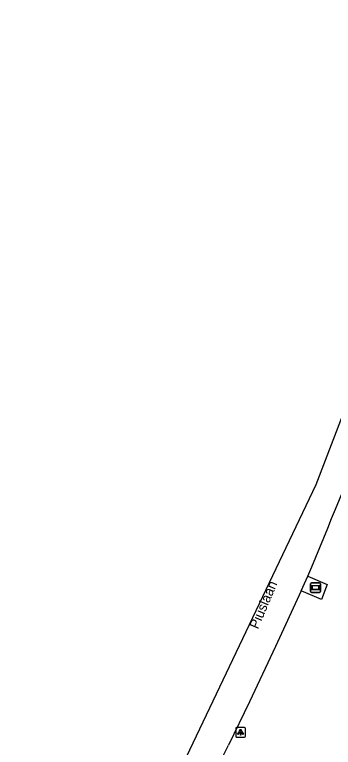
# Model space of a CAD drawing. Extents: x 162812 to 163818, y 381639 to 382470.
# Drawn here: x 162957.3 to 162989.8, y 382249.8 to 382324.5 of the extents above; entities that cross this region are included whole.
import ezdxf

# ---------------------------------------------------------------- set-up
doc = ezdxf.new("R2010")
doc.units = 0
for name, color, linetype in [('IMGEO_Berm_groen', 7, 'Continuous'), ('IMGEO_Lichtpunt', 7, 'Continuous'), ('IMGEO_Openbare_ruimte_label', 7, 'Continuous'), ('IMGEO_Reclamebord', 7, 'Continuous'), ('IMGEO_Rijbaan_regionaal_gesloten', 7, 'Continuous')]:
    doc.layers.add(name, color=color, linetype=linetype)

msp = doc.modelspace()

# ---------------------------------------------------------------- linework, layer by layer
at = {"layer": 'IMGEO_Berm_groen'}
msp.add_lwpolyline([(162987.216, 382267.228), (162989.198, 382266.394), (162988.593, 382264.871), (162986.547, 382265.74)], dxfattribs=at)
at = {"layer": 'IMGEO_Lichtpunt'}
for p, q in [((162979.858, 382251.718), (162979.858, 382250.911)), ((162979.858, 382251.718), (162979.858, 382250.911)), ((162980.76, 382251.813), (162979.952, 382251.813)), ((162980.76, 382251.813), (162979.952, 382251.813)), ((162980.854, 382250.911), (162980.854, 382251.718)), ((162980.854, 382250.911), (162980.854, 382251.718)), ((162979.952, 382250.817), (162980.76, 382250.817)), ((162979.952, 382250.817), (162980.76, 382250.817))]:
    msp.add_line(p, q, dxfattribs=at)
for points in [[(162980.232, 382251.382), (162980.271, 382251.354), (162980.083, 382251.092), (162980.045, 382251.119), (162980.232, 382251.382)], [(162980.444, 382251.354), (162980.482, 382251.381), (162980.669, 382251.119), (162980.63, 382251.091), (162980.444, 382251.354)], [(162980.334, 382251.334), (162980.381, 382251.334), (162980.381, 382251.012), (162980.334, 382251.012), (162980.334, 382251.334)]]:
    msp.add_lwpolyline(points, dxfattribs=at)
msp.add_circle((162980.357, 382251.516), 0.0994, dxfattribs=at)
for centre, start, end in [((162979.952, 382251.718), 90, 180), ((162979.952, 382251.718), 90, 180), ((162980.76, 382251.718), 0, 90), ((162980.76, 382251.718), 0, 90), ((162979.952, 382250.911), 180, 270), ((162979.952, 382250.911), 180, 270), ((162980.76, 382250.911), 270, 0), ((162980.76, 382250.911), 270, 360)]:
    msp.add_arc(centre, 0.0946, start, end, dxfattribs=at)
at = {"layer": 'IMGEO_Reclamebord'}
for p, q in [((162987.5, 382265.672), (162987.5, 382266.472)), ((162987.5, 382266.472), (162987.5, 382265.672)), ((162987.6, 382266.572), (162988.39, 382266.572)), ((162988.39, 382266.572), (162987.6, 382266.572)), ((162988.49, 382266.472), (162988.49, 382265.672)), ((162988.49, 382265.672), (162988.49, 382266.472)), ((162988.39, 382265.572), (162987.6, 382265.572)), ((162987.6, 382265.572), (162988.39, 382265.572))]:
    msp.add_line(p, q, dxfattribs=at)
for points in [[(162987.601, 382266.304), (162988.389, 382266.304), (162988.389, 382265.84), (162987.601, 382265.84), (162987.601, 382266.304)], [(162987.666, 382266.239), (162987.666, 382265.905), (162988.324, 382265.905), (162988.324, 382266.239), (162987.666, 382266.239)]]:
    msp.add_lwpolyline(points, dxfattribs=at)
for centre, start, end in [((162987.6, 382266.472), 90, 180), ((162987.6, 382266.472), 90, 180), ((162988.39, 382266.472), 0, 90), ((162988.39, 382266.472), 360, 90), ((162987.6, 382265.672), 180, 270), ((162987.6, 382265.672), 180, 270), ((162988.39, 382265.672), 270, 0), ((162988.39, 382265.672), 270, 0)]:
    msp.add_arc(centre, 0.1, start, end, dxfattribs=at)
at = {"layer": 'IMGEO_Rijbaan_regionaal_gesloten'}
for points in [[(162957.334, 382216.925), (162970.099, 382238.803), (162988.069, 382276.576), (162999.406, 382306.223), (163004.339, 382321.327), (163010.545, 382342.595), (163016.751, 382367.915), (163022.202, 382392.931), (163024.249, 382401.938), (163027.1, 382412.472), (163031.008, 382425.974), (163036.242, 382443.17)], [(162986.547, 382265.74), (162986.881, 382266.484), (162987.216, 382267.228)], [(162986.547, 382265.74), (162983.911, 382260.08), (162981.263, 382254.425), (162979.12, 382250)]]:
    msp.add_lwpolyline(points, dxfattribs=at)
for centre, radius, start, end in [((160051.926, 383479.533), 3175.785, 337.55887, 338.170994), ((162559.419, 382455.963), 467.514, 329.98101, 333.86103)]:
    msp.add_arc(centre, radius, start, end, dxfattribs=at)

# ---------------------------------------------------------------- texts
at = {"layer": 'IMGEO_Openbare_ruimte_label'}
msp.add_text('Piuslaan', height=1, rotation=67.10241, dxfattribs=at).set_placement((162982.132, 382261.772))

doc.saveas('drawing.dxf')
